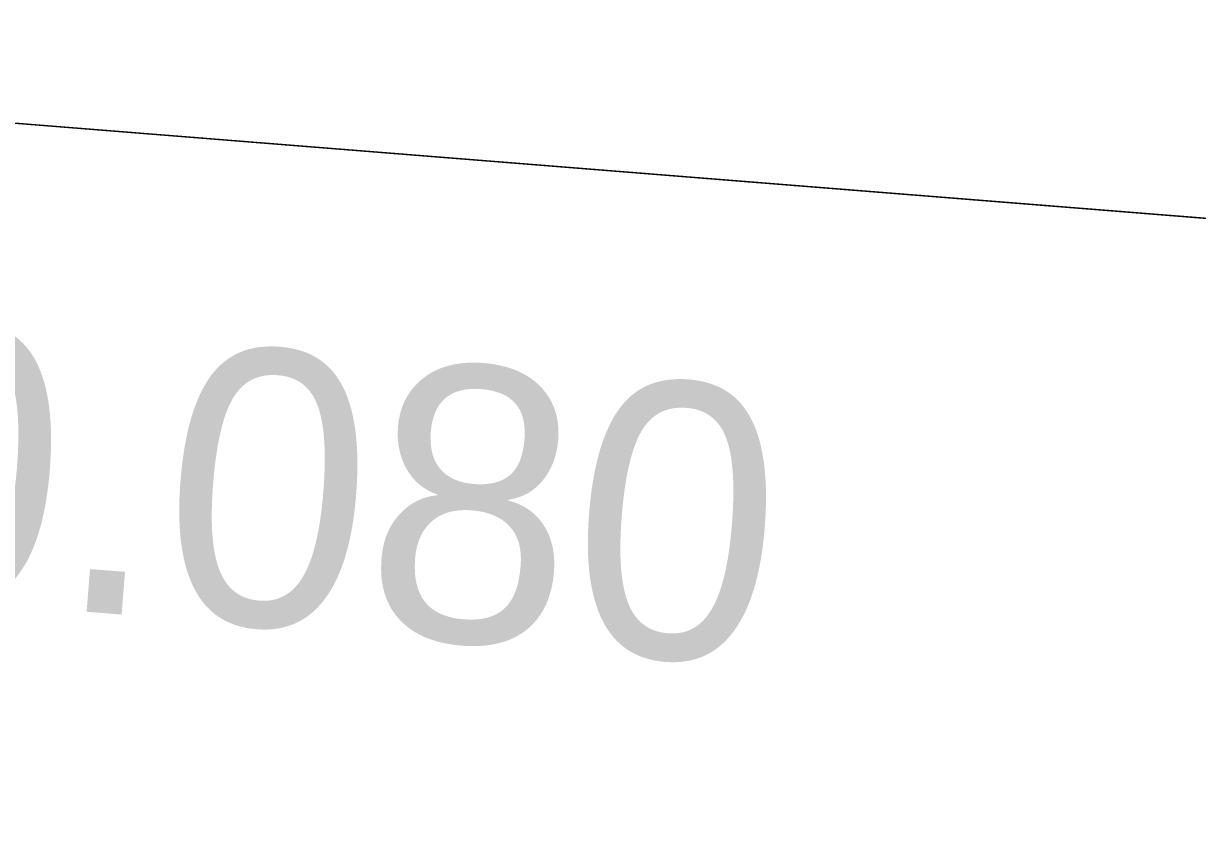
# Model space of a CAD drawing. Extents: x 1131015 to 1136271, y 133453 to 174329.
# Drawn here: x 1132352.609 to 1132356.87, y 158672.737 to 158675.699 of the extents above; entities that cross this region are included whole.
import ezdxf

# ---------------------------------------------------------------- set-up
doc = ezdxf.new("R2010")
doc.units = 0
for name, color, linetype in [('DESIGN - EARTHWORK - Shapes', 7, 'Continuous'), ('DESIGN - TRANSPORTATION - Proposed Layout Patterning', 7, 'Continuous'), ('DESIGN - TYPICAL - Finished Grade and Subgrade', 7, 'Continuous'), ('DESIGN - TYPICAL - Subgrade Cross Slope Text', 7, 'Continuous')]:
    doc.layers.add(name, color=color, linetype=linetype)

msp = doc.modelspace()

# ---------------------------------------------------------------- linework, layer by layer
at = {"layer": 'DESIGN - EARTHWORK - Shapes'}
for points in [[(1132332.4556, 158678.2977), (1132340.4556, 158677.6577), (1132348.4556, 158677.0177), (1132352.4556, 158676.6977), (1132356.4556, 158676.3777), (1132358.4556, 158676.2177), (1132361.3841, 158675.9834), (1132369.3252, 158673.9981), (1132361.3841, 158674.6334), (1132358.4556, 158674.8677), (1132356.4556, 158675.0277), (1132352.4556, 158675.3477), (1132348.4556, 158675.6677), (1132340.4556, 158676.3077), (1132332.4556, 158676.9477)], [(1132332.4556, 158678.2977), (1132340.4556, 158677.6577), (1132348.4556, 158677.0177), (1132352.4556, 158676.6977), (1132356.4556, 158676.3777), (1132358.4556, 158676.2177), (1132361.3841, 158675.9834), (1132369.3252, 158673.9981), (1132361.3841, 158674.6334), (1132358.4556, 158674.8677), (1132356.4556, 158675.0277), (1132352.4556, 158675.3477), (1132348.4556, 158675.6677), (1132340.4556, 158676.3077), (1132332.4556, 158676.9477)], [(1132332.4556, 158678.2977), (1132340.4556, 158677.6577), (1132348.4556, 158677.0177), (1132352.4556, 158676.6977), (1132356.4556, 158676.3777), (1132358.4556, 158676.2177), (1132361.3841, 158675.9834), (1132369.3252, 158673.9981), (1132361.3841, 158674.6334), (1132358.4556, 158674.8677), (1132356.4556, 158675.0277), (1132352.4556, 158675.3477), (1132348.4556, 158675.6677), (1132340.4556, 158676.3077), (1132332.4556, 158676.9477)], [(1132332.4556, 158678.2977), (1132340.4556, 158677.6577), (1132348.4556, 158677.0177), (1132352.4556, 158676.6977), (1132356.4556, 158676.3777), (1132358.4556, 158676.2177), (1132361.3841, 158675.9834), (1132369.3252, 158673.9981), (1132361.3841, 158674.6334), (1132358.4556, 158674.8677), (1132356.4556, 158675.0277), (1132352.4556, 158675.3477), (1132348.4556, 158675.6677), (1132340.4556, 158676.3077), (1132332.4556, 158676.9477)], [(1132332.4556, 158678.2977), (1132340.4556, 158677.6577), (1132348.4556, 158677.0177), (1132352.4556, 158676.6977), (1132356.4556, 158676.3777), (1132358.4556, 158676.2177), (1132361.3841, 158675.9834), (1132369.3252, 158673.9981), (1132361.3841, 158674.6334), (1132358.4556, 158674.8677), (1132356.4556, 158675.0277), (1132352.4556, 158675.3477), (1132348.4556, 158675.6677), (1132340.4556, 158676.3077), (1132332.4556, 158676.9477)], [(1132332.4556, 158678.2977), (1132340.4556, 158677.6577), (1132348.4556, 158677.0177), (1132352.4556, 158676.6977), (1132356.4556, 158676.3777), (1132358.4556, 158676.2177), (1132361.3841, 158675.9834), (1132369.3252, 158673.9981), (1132361.3841, 158674.6334), (1132358.4556, 158674.8677), (1132356.4556, 158675.0277), (1132352.4556, 158675.3477), (1132348.4556, 158675.6677), (1132340.4556, 158676.3077), (1132332.4556, 158676.9477)], [(1132332.4556, 158678.2977), (1132340.4556, 158677.6577), (1132348.4556, 158677.0177), (1132352.4556, 158676.6977), (1132356.4556, 158676.3777), (1132358.4556, 158676.2177), (1132361.3841, 158675.9834), (1132369.3252, 158673.9981), (1132361.3841, 158674.6334), (1132358.4556, 158674.8677), (1132356.4556, 158675.0277), (1132352.4556, 158675.3477), (1132348.4556, 158675.6677), (1132340.4556, 158676.3077), (1132332.4556, 158676.9477)], [(1132332.4556, 158678.2977), (1132340.4556, 158677.6577), (1132348.4556, 158677.0177), (1132352.4556, 158676.6977), (1132356.4556, 158676.3777), (1132358.4556, 158676.2177), (1132361.3841, 158675.9834), (1132369.3252, 158673.9981), (1132361.3841, 158674.6334), (1132358.4556, 158674.8677), (1132356.4556, 158675.0277), (1132352.4556, 158675.3477), (1132348.4556, 158675.6677), (1132340.4556, 158676.3077), (1132332.4556, 158676.9477)], [(1132332.4556, 158678.2977), (1132340.4556, 158677.6577), (1132348.4556, 158677.0177), (1132352.4556, 158676.6977), (1132356.4556, 158676.3777), (1132358.4556, 158676.2177), (1132361.3841, 158675.9834), (1132369.3252, 158673.9981), (1132361.3841, 158674.6334), (1132358.4556, 158674.8677), (1132356.4556, 158675.0277), (1132352.4556, 158675.3477), (1132348.4556, 158675.6677), (1132340.4556, 158676.3077), (1132332.4556, 158676.9477)], [(1132332.4556, 158678.2977), (1132340.4556, 158677.6577), (1132348.4556, 158677.0177), (1132352.4556, 158676.6977), (1132356.4556, 158676.3777), (1132358.4556, 158676.2177), (1132361.3841, 158675.9834), (1132369.3252, 158673.9981), (1132361.3841, 158674.6334), (1132358.4556, 158674.8677), (1132356.4556, 158675.0277), (1132352.4556, 158675.3477), (1132348.4556, 158675.6677), (1132340.4556, 158676.3077), (1132332.4556, 158676.9477)], [(1132332.4556, 158678.2977), (1132340.4556, 158677.6577), (1132348.4556, 158677.0177), (1132352.4556, 158676.6977), (1132356.4556, 158676.3777), (1132358.4556, 158676.2177), (1132361.3841, 158675.9834), (1132369.3252, 158673.9981), (1132361.3841, 158674.6334), (1132358.4556, 158674.8677), (1132356.4556, 158675.0277), (1132352.4556, 158675.3477), (1132348.4556, 158675.6677), (1132340.4556, 158676.3077), (1132332.4556, 158676.9477)], [(1132332.4556, 158678.2977), (1132340.4556, 158677.6577), (1132348.4556, 158677.0177), (1132352.4556, 158676.6977), (1132356.4556, 158676.3777), (1132358.4556, 158676.2177), (1132361.3841, 158675.9834), (1132369.3252, 158673.9981), (1132361.3841, 158674.6334), (1132358.4556, 158674.8677), (1132356.4556, 158675.0277), (1132352.4556, 158675.3477), (1132348.4556, 158675.6677), (1132340.4556, 158676.3077), (1132332.4556, 158676.9477)], [(1132332.4556, 158678.2977), (1132340.4556, 158677.6577), (1132348.4556, 158677.0177), (1132352.4556, 158676.6977), (1132356.4556, 158676.3777), (1132358.4556, 158676.2177), (1132361.3841, 158675.9834), (1132369.3252, 158673.9981), (1132361.3841, 158674.6334), (1132358.4556, 158674.8677), (1132356.4556, 158675.0277), (1132352.4556, 158675.3477), (1132348.4556, 158675.6677), (1132340.4556, 158676.3077), (1132332.4556, 158676.9477)], [(1132332.4556, 158678.2977), (1132340.4556, 158677.6577), (1132348.4556, 158677.0177), (1132352.4556, 158676.6977), (1132356.4556, 158676.3777), (1132358.4556, 158676.2177), (1132361.3841, 158675.9834), (1132369.3252, 158673.9981), (1132361.3841, 158674.6334), (1132358.4556, 158674.8677), (1132356.4556, 158675.0277), (1132352.4556, 158675.3477), (1132348.4556, 158675.6677), (1132340.4556, 158676.3077), (1132332.4556, 158676.9477)], [(1132332.4556, 158678.2977), (1132340.4556, 158677.6577), (1132348.4556, 158677.0177), (1132352.4556, 158676.6977), (1132356.4556, 158676.3777), (1132358.4556, 158676.2177), (1132361.3841, 158675.9834), (1132369.3252, 158673.9981), (1132361.3841, 158674.6334), (1132358.4556, 158674.8677), (1132356.4556, 158675.0277), (1132352.4556, 158675.3477), (1132348.4556, 158675.6677), (1132340.4556, 158676.3077), (1132332.4556, 158676.9477)], [(1132332.4556, 158678.2977), (1132340.4556, 158677.6577), (1132348.4556, 158677.0177), (1132352.4556, 158676.6977), (1132356.4556, 158676.3777), (1132358.4556, 158676.2177), (1132361.3841, 158675.9834), (1132369.3252, 158673.9981), (1132361.3841, 158674.6334), (1132358.4556, 158674.8677), (1132356.4556, 158675.0277), (1132352.4556, 158675.3477), (1132348.4556, 158675.6677), (1132340.4556, 158676.3077), (1132332.4556, 158676.9477)], [(1132332.4556, 158678.2977), (1132340.4556, 158677.6577), (1132348.4556, 158677.0177), (1132352.4556, 158676.6977), (1132356.4556, 158676.3777), (1132358.4556, 158676.2177), (1132361.3841, 158675.9834), (1132369.3252, 158673.9981), (1132361.3841, 158674.6334), (1132358.4556, 158674.8677), (1132356.4556, 158675.0277), (1132352.4556, 158675.3477), (1132348.4556, 158675.6677), (1132340.4556, 158676.3077), (1132332.4556, 158676.9477)], [(1132332.4556, 158676.9477), (1132340.4556, 158676.3077), (1132348.4556, 158675.6677), (1132352.4556, 158675.3477), (1132356.4556, 158675.0277), (1132358.4556, 158674.8677), (1132361.3841, 158674.6334), (1132369.3252, 158673.9981), (1132361.3841, 158675.9834), (1132358.4556, 158676.2177), (1132356.4556, 158676.3777), (1132352.4556, 158676.6977), (1132348.4556, 158677.0177), (1132340.4556, 158677.6577), (1132332.4556, 158678.2977)]]:
    msp.add_lwpolyline(points, dxfattribs=at)
msp.add_lwpolyline([(1132356.4556, 158675.0277), (1132358.4556, 158674.8677), (1132361.3841, 158674.6334), (1132369.3252, 158673.9981), (1132373.3841, 158672.9834), (1132369.3988, 158668.9981), (1132315.016, 158668.9981), (1132315.016, 158674.9599), (1132315.016, 158676.8178), (1132316.3306, 158677.1464), (1132322.4556, 158677.2077), (1132324.4556, 158677.2277), (1132328.4556, 158677.2677), (1132332.4556, 158676.9477), (1132340.4556, 158676.3077), (1132348.4556, 158675.6677), (1132352.4556, 158675.3477)], close=True, dxfattribs=at)
at = {"layer": 'DESIGN - TRANSPORTATION - Proposed Layout Patterning'}
msp.add_lwpolyline([(1132315.016, 158668.9981), (1132315.016, 158676.8178), (1132316.3306, 158677.1464), (1132328.4556, 158677.2677), (1132369.3252, 158673.9981), (1132373.3841, 158672.9834), (1132369.3988, 158668.9981)], close=True, dxfattribs=at)
at = {"layer": 'DESIGN - TYPICAL - Finished Grade and Subgrade'}
for p, q in [((1132352.4556, 158675.3477), (1132356.4556, 158675.0277)), ((1132356.4556, 158675.0277), (1132358.4556, 158674.8677))]:
    msp.add_line(p, q, dxfattribs=at)

# ---------------------------------------------------------------- texts
at = {"layer": 'DESIGN - TYPICAL - Subgrade Cross Slope Text'}
msp.add_text('-0.080', height=1, rotation=355.4261, dxfattribs=at).set_placement((1132351.5317, 158673.6684))

doc.saveas('drawing.dxf')
